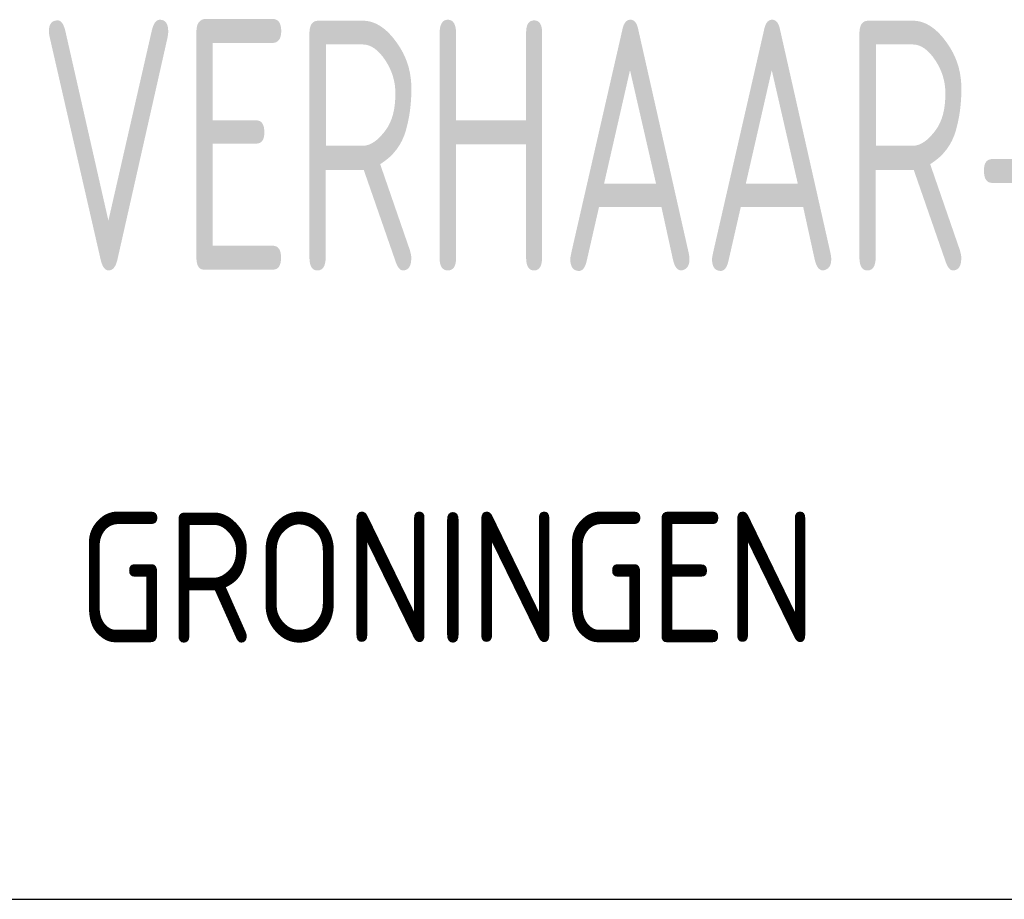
# Model space of a CAD drawing. Extents: x -156717 to 425753, y -51191 to 363295.
# Tile 333 of 502: x 54088 to 55031, y 172363 to 173205. Entities that reach past the tile are written whole.
import ezdxf

# ---------------------------------------------------------------- set-up
doc = ezdxf.new("R2010")
doc.units = 0
doc.header["$LTSCALE"] = 50
doc.layers.get('0').update_dxf_attribs({"linetype": 'CONTINUOUS'})
doc.layers.add('KADER', color=7, linetype='CONTINUOUS')
doc.styles.add('ISO', font='iso', dxfattribs={"width": 0.7})
doc.styles.add('ISO25', font='ISO', dxfattribs={"width": 0.9})

# ---------------------------------------------------------------- blocks, each defined once
blk = doc.blocks.new('KADERA0')
at = {"layer": 'KADER', "color": 4}
blk.add_line((25, 10), (1179, 10), dxfattribs=at)
blk = doc.blocks.new('SNARF')
at = {"color": 2, "linetype": 'Continuous', "style": 'ISO25', "width": 0.9}
blk.add_text('GRONINGEN', height=250, dxfattribs=at).set_placement((-9280.1, 513.8))
at = {"layer": 'KADER', "color": 3, "style": 'ISO', "width": 0.7}
blk.add_text('VERHAAR-UNIAD', height=480, dxfattribs=at).set_placement((-9356.7, 1226.3))

msp = doc.modelspace()

# ---------------------------------------------------------------- block references
at = {"layer": 'KADER', "color": 2, "linetype": 'Continuous', "xscale": 50, "yscale": 50, "zscale": 50}
msp.add_blockref('KADERA0', (2594.59194, 171863.40735), dxfattribs=at)
at = {"layer": 'KADER', "linetype": 'Continuous', "xscale": 0.5, "yscale": 0.5, "zscale": 0.5}
msp.add_blockref('SNARF', (58783.84983, 172352.17864), dxfattribs=at)

doc.saveas('drawing.dxf')
